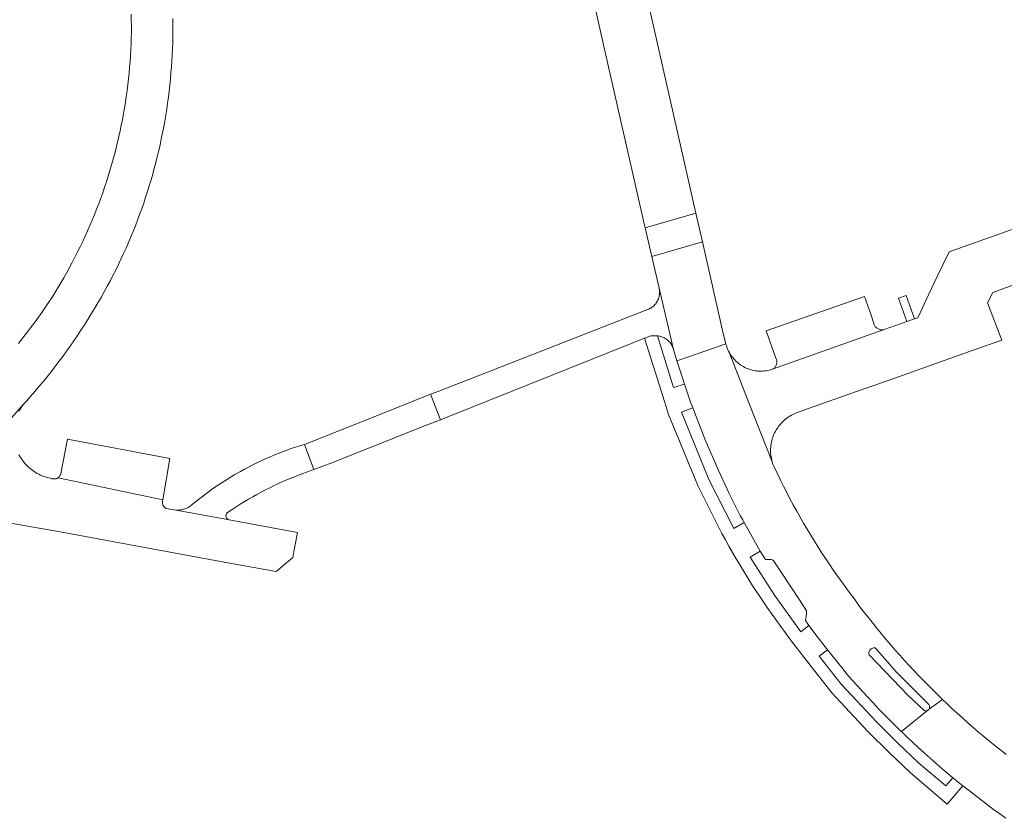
# Model space of a CAD drawing. Extents: x 146402 to 164798, y 455483 to 464134.
# Tile 298 of 575: x 158214 to 158331, y 459791 to 459886. Entities that reach past the tile are written whole.
import ezdxf

# ---------------------------------------------------------------- set-up
doc = ezdxf.new("R2010")
doc.units = 0
doc.header["$LTSCALE"] = 0.2
for name, color, linetype, lineweight in [('B-XX-VH-VERHARDING_ASFALT-GV', 252, 'CONTINUOUS', 18), ('B-XX-VH-VERHARDING_BETONSTRAATSTEEN-GV', 252, 'CONTINUOUS', 18), ('B-XX-VH-VERHARDING_TEGEL-GV', 252, 'CONTINUOUS', 18)]:
    doc.layers.add(name, color=color, linetype=linetype, lineweight=lineweight)

msp = doc.modelspace()

# ---------------------------------------------------------------- linework, layer by layer
at = {"layer": 'B-XX-VH-VERHARDING_ASFALT-GV'}
msp.add_lwpolyline([(158263.88, 459838.09), (158262.69, 459841.11), (158260.6, 459840.281), (158256.171, 459838.523), (158251.742, 459836.766), (158247.67, 459835.15), (158248.8, 459832.16), (158250.933, 459832.961), (158255.609, 459834.817), (158262.083, 459837.381)], close=True, dxfattribs=at)
at = {"layer": 'B-XX-VH-VERHARDING_BETONSTRAATSTEEN-GV'}
for points in [[(158281.2, 459891.907), (158283.56, 459881.48), (158288.16, 459861.26), (158288.235, 459860.931), (158294.263, 459862.684), (158283.66, 459909.49)], [(158227.023, 459886.379), (158227.049, 459885.67), (158227.068, 459884.96), (158227.068, 459884.898), (158227.061, 459884.202), (158227.046, 459883.506), (158227.023, 459882.811), (158226.992, 459882.115), (158226.952, 459881.42), (158226.905, 459880.726), (158226.85, 459880.032), (158226.787, 459879.339), (158226.716, 459878.646), (158226.638, 459877.955), (158226.551, 459877.264), (158226.456, 459876.574), (158226.353, 459875.886), (158226.243, 459875.198), (158226.124, 459874.513), (158225.998, 459873.828), (158225.864, 459873.145), (158225.722, 459872.464), (158225.572, 459871.784), (158225.414, 459871.106), (158225.248, 459870.43), (158225.075, 459869.755), (158224.894, 459869.083), (158224.706, 459868.413), (158224.509, 459867.745), (158224.305, 459867.08), (158224.093, 459866.417), (158223.874, 459865.756), (158223.647, 459865.098), (158223.413, 459864.443), (158223.171, 459863.79), (158222.922, 459863.14), (158222.665, 459862.493), (158222.4, 459861.849), (158222.129, 459861.208), (158221.85, 459860.57), (158221.564, 459859.936), (158221.27, 459859.305), (158220.969, 459858.677), (158220.661, 459858.053), (158220.346, 459857.432), (158220.024, 459856.815), (158219.694, 459856.202), (158219.358, 459855.592), (158219.015, 459854.987), (158218.664, 459854.385), (158218.307, 459853.788), (158217.943, 459853.195), (158217.572, 459852.606), (158217.195, 459852.021), (158216.81, 459851.44), (158216.42, 459850.864), (158216.022, 459850.293), (158215.618, 459849.726), (158215.46, 459849.521), (158214.544, 459848.336), (158213.621, 459847.157)], [(158207.856, 459832.754), (158214.266, 459839.956), (158214.282, 459839.975), (158214.418, 459840.134), (158214.561, 459840.287), (158215.066, 459840.859), (158215.565, 459841.436), (158216.057, 459842.019), (158216.544, 459842.606), (158217.024, 459843.199), (158217.498, 459843.796), (158217.966, 459844.399), (158218.428, 459845.006), (158218.883, 459845.619), (158219.331, 459846.236), (158219.773, 459846.857), (158220.209, 459847.484), (158220.638, 459848.114), (158221.06, 459848.75), (158221.476, 459849.389), (158221.885, 459850.033), (158222.287, 459850.681), (158222.683, 459851.334), (158223.071, 459851.99), (158223.453, 459852.651), (158223.827, 459853.315), (158224.195, 459853.984), (158224.556, 459854.656), (158224.872, 459855.26), (158225.197, 459855.903), (158225.515, 459856.55), (158225.825, 459857.201), (158226.129, 459857.854), (158226.425, 459858.512), (158226.714, 459859.172), (158226.995, 459859.835), (158227.269, 459860.502), (158227.536, 459861.172), (158227.795, 459861.844), (158228.047, 459862.52), (158228.291, 459863.198), (158228.528, 459863.878), (158228.757, 459864.562), (158228.978, 459865.248), (158229.192, 459865.936), (158229.398, 459866.627), (158229.597, 459867.319), (158229.788, 459868.015), (158229.971, 459868.712), (158230.146, 459869.411), (158230.314, 459870.112), (158230.474, 459870.815), (158230.626, 459871.519), (158230.77, 459872.225), (158230.906, 459872.933), (158231.034, 459873.642), (158231.155, 459874.353), (158231.268, 459875.065), (158231.372, 459875.778), (158231.469, 459876.492), (158231.558, 459877.207), (158231.639, 459877.924), (158231.712, 459878.641), (158231.777, 459879.358), (158231.834, 459880.077), (158231.883, 459880.796), (158231.925, 459881.516), (158231.958, 459882.236), (158231.983, 459882.956), (158232, 459883.676), (158232.009, 459884.397), (158232.01, 459885.118), (158232.003, 459885.839)], [(158343.63, 459864.91), (158324.43, 459858.06), (158323, 459855.14), (158321.995, 459853.012), (158320.68, 459850.23), (158320.289, 459850.092), (158319.37, 459849.767), (158316.69, 459848.82), (158303.268, 459844.054), (158303.169, 459844.025), (158302.989, 459843.979), (158302.807, 459843.941), (158302.624, 459843.911), (158302.439, 459843.889), (158302.254, 459843.874), (158302.068, 459843.868), (158301.883, 459843.87), (158301.697, 459843.879), (158301.512, 459843.897), (158301.328, 459843.922), (158301.145, 459843.956), (158300.964, 459843.997), (158300.785, 459844.046), (158300.608, 459844.103), (158300.433, 459844.167), (158300.262, 459844.238), (158300.094, 459844.318), (158299.929, 459844.404), (158299.769, 459844.497), (158299.612, 459844.597), (158299.46, 459844.704), (158299.312, 459844.817), (158299.17, 459844.936), (158299.033, 459845.061), (158298.901, 459845.193), (158298.775, 459845.329), (158298.656, 459845.471), (158298.542, 459845.618), (158298.435, 459845.77), (158298.334, 459845.926), (158298.24, 459846.087), (158298.219, 459846.126), (158300.662, 459839.881), (158303.34, 459833.09), (158303.289, 459833.279), (158303.247, 459833.47), (158303.212, 459833.663), (158303.185, 459833.857), (158303.166, 459834.052), (158303.155, 459834.248), (158303.153, 459834.444), (158303.158, 459834.639), (158303.171, 459834.835), (158303.192, 459835.03), (158303.221, 459835.223), (158303.258, 459835.416), (158303.302, 459835.606), (158303.355, 459835.795), (158303.415, 459835.981), (158303.483, 459836.165), (158303.558, 459836.346), (158303.64, 459836.524), (158303.73, 459836.698), (158303.827, 459836.868), (158303.93, 459837.034), (158304.041, 459837.196), (158304.157, 459837.354), (158304.28, 459837.506), (158304.41, 459837.653), (158304.545, 459837.795), (158304.686, 459837.931), (158304.832, 459838.061), (158304.983, 459838.186), (158305.14, 459838.304), (158305.301, 459838.415), (158305.466, 459838.52), (158305.636, 459838.618), (158305.809, 459838.709), (158305.986, 459838.793), (158306.167, 459838.869), (158306.35, 459838.938), (158307.134, 459839.21), (158311.811, 459840.871), (158317.812, 459843.002), (158326.157, 459845.966), (158326.492, 459846.085), (158330.67, 459847.57), (158329, 459852), (158329.6, 459853.24), (158333.623, 459854.696)], [(158213.696, 459839.11), (158213.8, 459839.292), (158213.91, 459839.469), (158214.028, 459839.643), (158214.152, 459839.811), (158214.266, 459839.956), (158207.856, 459832.754)], [(158205.855, 459826.95), (158218.57, 459824.72), (158238.54, 459821.05), (158244.3, 459820), (158246.28, 459821.69), (158246.415, 459822.393), (158246.85, 459824.669), (158238.687, 459826.156), (158232.411, 459827.334), (158231.206, 459827.53), (158231.141, 459827.566), (158231.074, 459827.612), (158231.011, 459827.665), (158230.955, 459827.723), (158230.904, 459827.786), (158230.86, 459827.854), (158230.822, 459827.927), (158230.792, 459828.002), (158230.77, 459828.08), (158230.755, 459828.16), (158230.748, 459828.241), (158230.749, 459828.322), (158230.758, 459828.403), (158230.775, 459828.483), (158230.8, 459828.56), (158218.338, 459831.178), (158218.326, 459831.17), (158218.315, 459831.162), (158218.303, 459831.154), (158218.291, 459831.147), (158218.279, 459831.14), (158218.266, 459831.133), (158218.254, 459831.126), (158218.242, 459831.119), (158218.229, 459831.113), (158218.216, 459831.106), (158218.203, 459831.1), (158218.19, 459831.095), (158218.177, 459831.089), (158218.164, 459831.084), (158218.151, 459831.079), (158218.138, 459831.074), (158218.124, 459831.069), (158218.111, 459831.065), (158218.097, 459831.061), (158218.084, 459831.057), (158218.07, 459831.054), (158218.056, 459831.05), (158218.043, 459831.047), (158218.029, 459831.044), (158218.015, 459831.041), (158218.001, 459831.039), (158217.987, 459831.037), (158217.973, 459831.035), (158217.959, 459831.033), (158217.945, 459831.032), (158217.931, 459831.03), (158217.917, 459831.029), (158217.902, 459831.029), (158217.888, 459831.028), (158217.874, 459831.028), (158217.86, 459831.028), (158217.846, 459831.028), (158217.832, 459831.029), (158217.818, 459831.03), (158217.804, 459831.03), (158217.79, 459831.032), (158217.775, 459831.033), (158217.761, 459831.035), (158217.747, 459831.037), (158217.733, 459831.039), (158217.72, 459831.042), (158217.706, 459831.044), (158217.692, 459831.047), (158217.678, 459831.051), (158217.664, 459831.054), (158217.651, 459831.058), (158217.637, 459831.062), (158217.624, 459831.066), (158217.61, 459831.07), (158217.597, 459831.075), (158217.583, 459831.08), (158217.57, 459831.085), (158217.557, 459831.09), (158217.423, 459831.115), (158217.219, 459831.16), (158217.016, 459831.213), (158216.816, 459831.274), (158216.618, 459831.342), (158216.423, 459831.418), (158216.231, 459831.501), (158216.042, 459831.591), (158215.857, 459831.689), (158215.676, 459831.793), (158215.498, 459831.905), (158215.326, 459832.023), (158215.157, 459832.147), (158214.994, 459832.278), (158214.836, 459832.415), (158214.683, 459832.558), (158214.536, 459832.707), (158214.394, 459832.861), (158214.259, 459833.021), (158214.13, 459833.185), (158214.007, 459833.355), (158213.891, 459833.529), (158213.781, 459833.707), (158213.678, 459833.889)], [(158331.218, 459798.222), (158330.549, 459798.745), (158329.884, 459799.274), (158329.224, 459799.81), (158328.569, 459800.351), (158327.92, 459800.899), (158327.275, 459801.453), (158326.636, 459802.012), (158326.002, 459802.578), (158325.374, 459803.15), (158324.751, 459803.727), (158324.133, 459804.311), (158323.633, 459804.794), (158321.937, 459803.542), (158321.868, 459803.491), (158318.736, 459800.959), (158319.388, 459800.331), (158320.071, 459799.685), (158320.76, 459799.045), (158321.453, 459798.411), (158322.152, 459797.783), (158322.857, 459797.161), (158323.567, 459796.545), (158324.282, 459795.934), (158324.87, 459795.44), (158326.04, 459794.5), (158326.82, 459793.89), (158327.533, 459793.332), (158328.251, 459792.78), (158328.974, 459792.235), (158329.702, 459791.696), (158330.435, 459791.163), (158331.172, 459790.637)]]:
    msp.add_lwpolyline(points, dxfattribs=at)
for points in [[(158295.038, 459859.265), (158294.263, 459862.684), (158288.235, 459860.931), (158289.018, 459857.514)], [(158297.51, 459848.35), (158295.038, 459859.265), (158289.018, 459857.514), (158289.885, 459853.728), (158291.615, 459846.425), (158291.651, 459846.288), (158291.68, 459846.15), (158292.008, 459845.11), (158294.646, 459846.021), (158297.83, 459847.12)], [(158315.121, 459850.526), (158314.35, 459852.77), (158302.62, 459848.68), (158303.777, 459845.414), (158303.815, 459845.339), (158303.847, 459845.258), (158303.872, 459845.174), (158303.889, 459845.089), (158303.898, 459845.002), (158303.898, 459844.915), (158303.891, 459844.828), (158303.876, 459844.742), (158303.854, 459844.658), (158303.823, 459844.576), (158303.785, 459844.498), (158303.74, 459844.423), (158303.689, 459844.353), (158303.631, 459844.288), (158303.568, 459844.228), (158303.499, 459844.174), (158303.426, 459844.127), (158303.349, 459844.087), (158303.268, 459844.054), (158316.69, 459848.82), (158316.603, 459848.801), (158316.514, 459848.789), (158316.423, 459848.786), (158316.333, 459848.79), (158316.244, 459848.803), (158316.156, 459848.823), (158316.07, 459848.851), (158315.987, 459848.886), (158315.908, 459848.929), (158315.832, 459848.978), (158315.762, 459849.034), (158315.696, 459849.096), (158315.636, 459849.164), (158315.583, 459849.237), (158315.536, 459849.314), (158315.496, 459849.395), (158315.463, 459849.479), (158315.438, 459849.565), (158315.421, 459849.654)], [(158297.88, 459846.941), (158297.83, 459847.12), (158294.646, 459846.021), (158292.008, 459845.11), (158292.497, 459843.561), (158292.694, 459842.944), (158292.905, 459842.331), (158293.135, 459841.615), (158293.375, 459840.902), (158293.626, 459840.193), (158293.887, 459839.488), (158295.355, 459835.69), (158296.987, 459831.959), (158298.222, 459829.297), (158299.55, 459826.68), (158299.85, 459826.18), (158300.02, 459825.84), (158301.922, 459822.456), (158302.552, 459821.453), (158303.218, 459821.457), (158303.471, 459821.374), (158306.592, 459816.637), (158307.415, 459815.319), (158307.445, 459814.981), (158307.319, 459814.176), (158307.711, 459813.599), (158308.82, 459812.135), (158309.936, 459810.676), (158311.79, 459808.38), (158312.252, 459807.807), (158312.872, 459807.1), (158313.497, 459806.399), (158314.128, 459805.702), (158314.766, 459805.012), (158315.409, 459804.326), (158316.058, 459803.646), (158316.713, 459802.972), (158317.373, 459802.303), (158318.039, 459801.64), (158318.711, 459800.983), (158318.736, 459800.959), (158321.868, 459803.491), (158321.79, 459803.453), (158321.707, 459803.431), (158321.621, 459803.424), (158321.535, 459803.434), (158321.453, 459803.459), (158321.449, 459803.46), (158319.538, 459805.257), (158314.886, 459810.08), (158314.863, 459810.181), (158314.856, 459810.284), (158314.866, 459810.386), (158314.891, 459810.486), (158314.931, 459810.581), (158314.985, 459810.668), (158315.052, 459810.746), (158315.131, 459810.813), (158315.219, 459810.866), (158315.314, 459810.906), (158315.414, 459810.93), (158315.516, 459810.939), (158315.619, 459810.931), (158315.624, 459810.93), (158318.152, 459808.052), (158321.943, 459804.231), (158322.001, 459804.167), (158322.046, 459804.094), (158322.076, 459804.013), (158322.091, 459803.928), (158322.091, 459803.842), (158322.074, 459803.758), (158322.042, 459803.678), (158321.996, 459803.605), (158321.937, 459803.542), (158323.633, 459804.794), (158322.735, 459805.661), (158322.634, 459805.76), (158322.03, 459806.359), (158321.432, 459806.963), (158320.839, 459807.573), (158320.253, 459808.189), (158319.672, 459808.81), (158319.097, 459809.436), (158318.528, 459810.068), (158317.965, 459810.705), (158317.408, 459811.347), (158316.857, 459811.995), (158316.312, 459812.648), (158315.773, 459813.305), (158315.241, 459813.968), (158314.715, 459814.636), (158314.195, 459815.309), (158313.681, 459815.987), (158313.174, 459816.669), (158312.529, 459817.542), (158312.116, 459818.1), (158311.626, 459818.775), (158311.142, 459819.454), (158310.665, 459820.138), (158310.194, 459820.827), (158309.731, 459821.52), (158309.273, 459822.217), (158308.823, 459822.919), (158308.379, 459823.625), (158307.942, 459824.335), (158307.512, 459825.05), (158307.088, 459825.768), (158306.672, 459826.491), (158306.263, 459827.217), (158305.86, 459827.948), (158305.465, 459828.682), (158305.076, 459829.42), (158304.695, 459830.162), (158304.321, 459830.907), (158303.57, 459832.459), (158303.536, 459832.536), (158303.463, 459832.718), (158303.398, 459832.903), (158303.34, 459833.09), (158300.662, 459839.881), (158298.219, 459846.126), (158298.154, 459846.251), (158298.074, 459846.419), (158298.002, 459846.59), (158297.937, 459846.764)], [(158231.64, 459833.47), (158219.44, 459835.78), (158218.66, 459831.684), (158218.657, 459831.67), (158218.654, 459831.656), (158218.651, 459831.642), (158218.647, 459831.628), (158218.644, 459831.616), (158218.643, 459831.613), (158218.64, 459831.603), (158218.639, 459831.599), (158218.636, 459831.589), (158218.634, 459831.585), (158218.631, 459831.576), (158218.63, 459831.571), (158218.627, 459831.563), (158218.625, 459831.558), (158218.622, 459831.55), (158218.62, 459831.544), (158218.617, 459831.537), (158218.614, 459831.53), (158218.608, 459831.517), (158218.602, 459831.504), (158218.596, 459831.49), (158218.589, 459831.477), (158218.582, 459831.464), (158218.576, 459831.451), (158218.569, 459831.439), (158218.562, 459831.425), (158218.555, 459831.413), (158218.547, 459831.4), (158218.539, 459831.389), (158218.531, 459831.377), (158218.522, 459831.365), (158218.513, 459831.353), (158218.504, 459831.341), (158218.495, 459831.33), (158218.486, 459831.318), (158218.477, 459831.307), (158218.467, 459831.296), (158218.458, 459831.285), (158218.453, 459831.28), (158218.448, 459831.274), (158218.443, 459831.269), (158218.438, 459831.264), (158218.434, 459831.26), (158218.427, 459831.253), (158218.424, 459831.25), (158218.417, 459831.243), (158218.413, 459831.24), (158218.406, 459831.233), (158218.403, 459831.231), (158218.394, 459831.223), (158218.383, 459831.213), (158218.372, 459831.204), (158218.361, 459831.195), (158218.35, 459831.187), (158218.338, 459831.178), (158230.8, 459828.56)], [(158315.619, 459810.931), (158315.516, 459810.939), (158315.414, 459810.93), (158315.314, 459810.906), (158315.219, 459810.866), (158315.131, 459810.813), (158315.052, 459810.746), (158314.985, 459810.668), (158314.931, 459810.581), (158314.891, 459810.486), (158314.866, 459810.386), (158314.856, 459810.284), (158314.863, 459810.181), (158314.886, 459810.08), (158319.538, 459805.257), (158321.449, 459803.46), (158321.453, 459803.459), (158321.535, 459803.434), (158321.621, 459803.424), (158321.707, 459803.431), (158321.79, 459803.453), (158321.868, 459803.491), (158321.937, 459803.542), (158321.996, 459803.605), (158322.042, 459803.678), (158322.074, 459803.758), (158322.091, 459803.842), (158322.091, 459803.928), (158322.076, 459804.013), (158322.046, 459804.094), (158322.001, 459804.167), (158321.943, 459804.231), (158318.152, 459808.052), (158315.624, 459810.93)]]:
    msp.add_lwpolyline(points, close=True, dxfattribs=at)
at = {"layer": 'B-XX-VH-VERHARDING_TEGEL-GV'}
for points in [[(158291.615, 459846.425), (158289.885, 459853.728), (158289.906, 459853.627), (158289.926, 459853.496), (158289.938, 459853.365), (158289.943, 459853.234), (158289.939, 459853.102), (158289.927, 459852.971), (158289.907, 459852.84), (158289.879, 459852.712), (158289.844, 459852.585), (158289.801, 459852.46), (158289.75, 459852.339), (158289.693, 459852.22), (158289.628, 459852.106), (158289.556, 459851.995), (158289.478, 459851.889), (158289.393, 459851.788), (158289.302, 459851.692), (158289.206, 459851.602), (158289.105, 459851.518), (158288.998, 459851.441), (158288.887, 459851.37), (158288.772, 459851.305), (158288.654, 459851.248), (158288.532, 459851.198), (158288.407, 459851.156), (158269.255, 459843.675), (158263.669, 459841.492), (158262.69, 459841.11), (158263.88, 459838.09), (158288.15, 459847.78), (158288.892, 459848.064), (158289.687, 459848.087), (158289.816, 459848.068), (158289.948, 459848.04), (158290.079, 459848.004), (158290.207, 459847.961), (158290.332, 459847.91), (158290.454, 459847.852), (158290.573, 459847.787), (158290.687, 459847.715), (158290.797, 459847.636), (158290.902, 459847.551), (158291.002, 459847.46), (158291.096, 459847.363), (158291.184, 459847.26), (158291.267, 459847.153), (158291.342, 459847.041), (158291.411, 459846.925), (158291.473, 459846.804), (158291.528, 459846.681), (158291.575, 459846.554)], [(158320.289, 459850.092), (158319.281, 459852.851), (158318.39, 459852.535), (158319.37, 459849.767)], [(158291.58, 459841.9), (158289.687, 459848.087), (158288.892, 459848.064), (158288.15, 459847.78), (158290.161, 459841.423), (158291.02, 459838.71), (158294.48, 459830.26), (158296.94, 459825.33), (158297.353, 459824.558), (158297.773, 459823.789), (158298.199, 459823.024), (158298.633, 459822.263), (158299.074, 459821.506), (158299.521, 459820.753), (158299.976, 459820.005), (158300.437, 459819.26), (158300.905, 459818.52), (158301.38, 459817.784), (158301.861, 459817.052), (158302.349, 459816.325), (158302.844, 459815.603), (158303.345, 459814.885), (158303.853, 459814.171), (158304.367, 459813.462), (158304.888, 459812.758), (158305.415, 459812.059), (158305.659, 459811.74), (158307.7, 459809.06), (158310.43, 459805.59), (158314.73, 459800.97), (158317.26, 459798.47), (158319.83, 459796.04), (158324.18, 459792.33), (158326.04, 459794.5), (158324.87, 459795.44), (158324.04, 459794.49), (158320.8, 459797.21), (158318.31, 459799.6), (158315.81, 459802.07), (158311.56, 459806.61), (158308.96, 459809.92), (158309.936, 459810.676), (158308.82, 459812.135), (158307.711, 459813.599), (158306.763, 459812.824), (158303.614, 459817.188), (158300.724, 459821.727), (158301.922, 459822.456), (158300.02, 459825.84), (158298.77, 459825.14), (158295.82, 459830.95), (158292.56, 459838.97), (158293.887, 459839.488), (158293.626, 459840.193), (158293.375, 459840.902), (158293.135, 459841.615), (158292.905, 459842.331)], [(158248.8, 459832.16), (158247.67, 459835.15), (158247.141, 459834.987), (158246.614, 459834.817), (158246.089, 459834.639), (158245.568, 459834.454), (158245.049, 459834.261), (158244.532, 459834.061), (158244.019, 459833.853), (158243.509, 459833.638), (158243.002, 459833.415), (158242.498, 459833.185), (158241.998, 459832.948), (158241.501, 459832.704), (158241.008, 459832.453), (158240.518, 459832.194), (158240.032, 459831.929), (158239.55, 459831.656), (158239.367, 459831.55), (158236.879, 459829.971), (158234.52, 459828.205), (158234.484, 459828.165), (158234.383, 459828.062), (158234.277, 459827.965), (158234.165, 459827.873), (158234.049, 459827.788), (158233.928, 459827.71), (158233.803, 459827.638), (158233.674, 459827.573), (158233.541, 459827.516), (158233.406, 459827.466), (158233.268, 459827.424), (158233.128, 459827.389), (158232.986, 459827.362), (158232.843, 459827.343), (158232.699, 459827.332), (158232.555, 459827.329), (158232.411, 459827.334), (158238.687, 459826.156), (158238.66, 459826.165), (158238.601, 459826.191), (158238.546, 459826.224), (158238.495, 459826.264), (158238.45, 459826.309), (158238.411, 459826.36), (158238.378, 459826.415), (158238.353, 459826.474), (158238.335, 459826.536), (158238.324, 459826.6), (158238.322, 459826.664), (158238.328, 459826.728), (158238.341, 459826.791), (158238.363, 459826.851), (158238.391, 459826.909), (158238.427, 459826.962), (158238.469, 459827.011), (158238.516, 459827.054), (158238.569, 459827.091), (158238.626, 459827.121), (158239.051, 459827.406), (158239.534, 459827.721), (158240.02, 459828.029), (158240.511, 459828.33), (158241.006, 459828.624), (158241.506, 459828.912), (158242.009, 459829.192), (158242.516, 459829.466), (158243.027, 459829.732), (158243.541, 459829.991), (158244.059, 459830.243), (158244.58, 459830.488), (158245.105, 459830.726), (158245.633, 459830.956), (158246.164, 459831.179), (158247.474, 459831.692)]]:
    msp.add_lwpolyline(points, close=True, dxfattribs=at)

doc.saveas('drawing.dxf')
